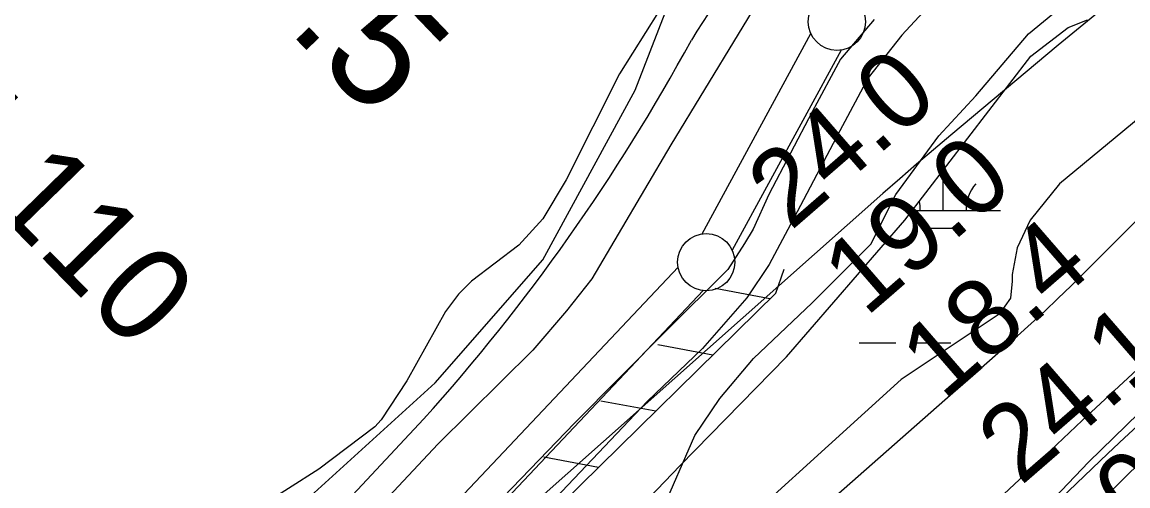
# Model space of a CAD drawing. Extents: x 3445503 to 3483459, y 540493 to 566012.
# Drawn here: x 3450921 to 3451887, y 549016 to 549421 of the extents above; entities that cross this region are included whole.
import ezdxf

# ---------------------------------------------------------------- set-up
doc = ezdxf.new("R2010")
doc.units = 0
for name, color, linetype in [('V-DTCH-CNTR', 7, 'Continuous'), ('V-FLOD-BASE', 7, 'Continuous'), ('V-LEVE-TOET', 7, 'Continuous'), ('V-RIVR-RANG', 7, 'Continuous'), ('V-RIVR-RANG-IDEN', 7, 'Continuous'), ('V-ROAD-CNTR', 7, 'Continuous'), ('V-RRAP-FSHR', 7, 'Continuous'), ('V-RRAP-RVMT', 7, 'Continuous'), ('V-SITE-VEGE', 7, 'Continuous'), ('V-SURV-IDEN', 7, 'Continuous'), ('V-SURV-LINE', 7, 'Continuous'), ('V-TOPO-MINR', 7, 'Continuous'), ('V-TOPO-SHOR', 7, 'Continuous'), ('V-WETL-SWMP', 7, 'Continuous')]:
    doc.layers.add(name, color=color, linetype=linetype)

msp = doc.modelspace()

# ---------------------------------------------------------------- linework, layer by layer
at = {"layer": 'V-DTCH-CNTR'}
msp.add_lwpolyline([(3451476.98, 549430.16), (3451442.81, 549375.92), (3451396.04, 549283.53), (3451375.76, 549249.37), (3451354.71, 549226.19), (3451313.53, 549194.98), (3451302.04, 549183.57), (3451290.8, 549168.28), (3451256.85, 549107.91), (3451234.64, 549073.79), (3451229.05, 549067.76), (3451180.02, 549030.56), (3451074.01, 548963.06), (3450978.35, 548897.32), (3450818.63, 548783.03)], dxfattribs=at)
at = {"layer": 'V-FLOD-BASE'}
msp.add_lwpolyline([(3451665.36, 549423.51), (3451635.74, 549388.89), (3451611.08, 549342.89), (3451573.38, 549270.69), (3451559.63, 549240.3), (3451552, 549227.86), (3451537.42, 549205.22), (3451482.62, 549150.72), (3451403.52, 549070.86), (3451325.7, 548990.33), (3451236.05, 548897.43), (3451132.91, 548788.64), (3451029.09, 548677.94), (3450936.1, 548578.32), (3450849.07, 548486.99), (3450752.85, 548386.79), (3450658.89, 548287.2), (3450522.28, 548144.82), (3450507.13, 548126.71), (3450506.52, 548126.16)], dxfattribs=at)
at = {"layer": 'V-LEVE-TOET'}
for points in [[(3452946.34, 550498.32), (3452789.86, 550383.75), (3452601.59, 550243.55), (3452413.3, 550102.39), (3452211.02, 549956.62), (3452005.44, 549805.75), (3451824.62, 549667.36), (3451660.28, 549546.79), (3451635.02, 549525.25), (3451602.16, 549493.83), (3451576.02, 549459.39), (3451487.52, 549313.9), (3451418.57, 549196.82), (3451396.43, 549169.09), (3451367.07, 549134.7), (3451284.19, 549052.45), (3451198.24, 548960.88), (3451057.26, 548808.23), (3450924.92, 548669.96), (3450798.12, 548533.86), (3450638.81, 548368.28), (3450579.95, 548310.49), (3450564.12, 548297.41)], [(3452064.12, 549704.59), (3451967.12, 549633.18), (3451871.73, 549561.74), (3451791.79, 549503.94), (3451759.33, 549479.59), (3451722.84, 549446.27), (3451689.53, 549409.65), (3451660.09, 549372.64), (3451635.34, 549326.16), (3451592.18, 549244.43), (3451573.45, 549209.49), (3451554.18, 549180.39), (3451515.23, 549136.11), (3451466.87, 549089.72), (3451392.38, 549011.12), (3451253.68, 548867.66)]]:
    msp.add_lwpolyline(points, dxfattribs=at)
at = {"layer": 'V-ROAD-CNTR'}
msp.add_lwpolyline([(3451271.57, 549074.21), (3450713.67, 548477.64), (3450243.57, 547984.89), (3450097.74, 547834.07), (3449843.58, 547597.59), (3449640.04, 547411.88)], dxfattribs=at)
for centre, radius, start, end in [((3452168.6, 548996.43), 779.05, 126.97675, 148.32335), ((3449977.78, 550236.45), 1739.16, 318.06606, 331.46033)]:
    msp.add_arc(centre, radius, start, end, dxfattribs=at)
at = {"layer": 'V-RRAP-FSHR'}
for p, q in [((3451574.27, 549179.48), (3451526.25, 549188.35)), ((3451524.37, 549130.39), (3451476.35, 549139.26)), ((3451474.47, 549081.3), (3451426.45, 549090.17)), ((3451424.57, 549032.2), (3451376.55, 549041.08))]:
    msp.add_line(p, q, dxfattribs=at)
for points in [[(3450655.54, 548218.04), (3451114.94, 548700.68), (3451391.57, 548999.74), (3451579.32, 549184.44), (3451586.77, 549205.38)], [(3451163.88, 548753.59), (3451391.57, 548999.74), (3451579.32, 549184.44), (3451586.77, 549205.38)], [(3451165.09, 548754.9), (3451391.57, 548999.74), (3451579.32, 549184.44), (3451586.77, 549205.38)]]:
    msp.add_lwpolyline(points, dxfattribs=at)
at = {"layer": 'V-RRAP-RVMT'}
msp.add_lwpolyline([(3452848.95, 549870.13), (3452722.23, 549777.49), (3452723.41, 549775.44), (3452601.82, 549682.65), (3452605.04, 549677.95), (3452489.53, 549581.66), (3452494.27, 549574.92), (3452383.09, 549485.36), (3452279.9, 549397.31), (3452159.34, 549286.7), (3452045.74, 549179.81), (3452049.8, 549175.4), (3451952.29, 549083.27), (3451948.86, 549086.93), (3451634.95, 548778.53), (3451629.27, 548784.21), (3451526.28, 548680.03), (3451519.18, 548686.97), (3451409.01, 548577.82), (3451416.16, 548570.38), (3451308.37, 548461.22), (3451314.47, 548454.8), (3451170.43, 548312.51), (3450996.62, 548124.89)], dxfattribs=at)
at = {"layer": 'V-SITE-VEGE'}
for points in [[(3451479.06, 548992.46), (3451508.74, 549059.94), (3451530.32, 549092.33), (3451560, 549127.43), (3451611.26, 549176.01), (3451662.52, 549227.3), (3451684.1, 549270.49), (3451721.87, 549321.77), (3451754.25, 549356.86), (3451800.11, 549410.85), (3451937.7, 549524.22)], [(3451973.54, 549154.38), (3451852.51, 549036.73), (3451776.03, 548956.56)]]:
    msp.add_lwpolyline(points, dxfattribs=at)
at = {"layer": 'V-SURV-LINE'}
for points in [[(3451514.96, 549236.18), (3451610.05, 549411.11)], [(3451636.41, 549396.8), (3451541.33, 549221.87)], [(3450135.75, 547769.1), (3451493.97, 549207.23)], [(3451515.79, 549186.64), (3450157.57, 547748.51)]]:
    msp.add_lwpolyline(points, dxfattribs=at)
for centre in [(3451632.77, 549421.51), (3451518.6, 549211.47)]:
    msp.add_circle(centre, 25, dxfattribs=at)
at = {"layer": 'V-TOPO-MINR'}
for points in [[(3452861, 550209.67), (3452545.54, 549953.25), (3452508.08, 549923), (3452470.48, 549892.93), (3452432.69, 549863.1), (3452394.76, 549833.44), (3452386.3, 549826.87), (3452352.39, 549800.77), (3452318.34, 549774.87), (3452284.06, 549749.27), (3452249.63, 549723.86), (3452080.22, 549599.97), (3452015.53, 549551.68), (3451951.5, 549502.55), (3451888.45, 549452.17), (3451826.05, 549400.95), (3451732.2, 549322.34), (3451717.27, 549309.73), (3451702.42, 549297.04), (3451687.67, 549284.23), (3451673, 549271.34), (3451337.79, 548974.32)], [(3450894.65, 548347.62), (3450936.17, 548380.92), (3450976.19, 548416.24), (3451073.3, 548508.3), (3451103.24, 548536.49), (3451133.3, 548564.53), (3451163.57, 548592.37), (3451193.96, 548620.06), (3451195.65, 548621.6), (3451227.05, 548649.89), (3451258.52, 548678.1), (3451290.1, 548706.18), (3451321.76, 548734.17), (3451790.64, 549147.11), (3451802.56, 549157.8), (3451814.34, 549168.64), (3451825.92, 549179.7), (3451837.36, 549190.9), (3451935.66, 549288.94)], [(3451903, 549124.96), (3451875.06, 549099.04), (3451847.17, 549073.06), (3451819.31, 549047.05), (3451521.09, 548768.1), (3451469.24, 548719.23), (3451417.64, 548670.1), (3451366.41, 548620.58), (3451315.43, 548570.79), (3451243.64, 548500.15), (3451228.7, 548485.54), (3451213.7, 548471), (3451198.6, 548456.55), (3451183.44, 548442.16), (3450740.15, 548024.16)], [(3451898.75, 549071.87), (3451884.07, 549058.09), (3451869.45, 549044.24), (3451787.23, 548965.87)]]:
    msp.add_lwpolyline(points, dxfattribs=at)
at = {"layer": 'V-TOPO-SHOR'}
msp.add_lwpolyline([(3451137.65, 548975.04), (3451281.61, 549106.01), (3451375.78, 549213.64), (3451456.51, 549361.63), (3451490.14, 549449.07), (3451584.32, 549549.98), (3451880.3, 549771.96), (3452135.92, 549960.31), (3453292.93, 550801.17), (3453326.57, 550834.8), (3453313.11, 550902.07)], dxfattribs=at)
at = {"layer": 'V-WETL-SWMP'}
for p, q in [((3451725.59, 549256.53), (3451725.59, 549291.74)), ((3451698.49, 549256.53), (3451775.59, 549256.53)), ((3451713.59, 549241.1), (3451737.59, 549241.1)), ((3451652.18, 549141.1), (3451684.18, 549141.1)), ((3451700.18, 549141.1), (3451732.18, 549141.1))]:
    msp.add_line(p, q, dxfattribs=at)
for points in [[(3451383.27, 548916.42), (3451495.56, 549033.72), (3451588.76, 549128.79), (3451692.06, 549248.17), (3451802.22, 549391.29), (3451834.89, 549416.5), (3451851.77, 549423.3)], [(3451904.53, 549343.73), (3451827.35, 549279.97), (3451801.65, 549248.19), (3451790.26, 549223.89), (3451785.99, 549200.76), (3451785.89, 549194.96), (3451784.34, 549180.16), (3451774.43, 549166.15), (3451688.98, 549108.98), (3451501.63, 548938.85)]]:
    msp.add_lwpolyline(points, dxfattribs=at)
for centre, start, end in [((3451780.84, 549257), 139.22818, 180.77183), ((3451670.35, 549257), 359.22818, 12.55633)]:
    msp.add_arc(centre, 35.25, start, end, dxfattribs=at)

# ---------------------------------------------------------------- texts
at = {"layer": 'V-RIVR-RANG'}
for s, p in [('24.0', (3451592.29, 549238.18)), ('19.0', (3451658.01, 549162.81)), ('18.4', (3451725.92, 549089.34)), ('24.1', (3451793.43, 549015.52)), ('10.4', (3451857.35, 548938.59))]:
    msp.add_text(s, height=67, rotation=40.93833, dxfattribs=at).set_placement(p)
at = {"layer": 'V-RIVR-RANG-IDEN'}
msp.add_text('U-110', height=83, rotation=314.26361, dxfattribs=at).set_placement((3450808.03, 549348.75))
at = {"layer": 'V-SURV-IDEN'}
msp.add_text('3806+27.5', height=100, rotation=313.78165, dxfattribs=at).set_placement((3450789.15, 549793.33))

doc.saveas('drawing.dxf')
